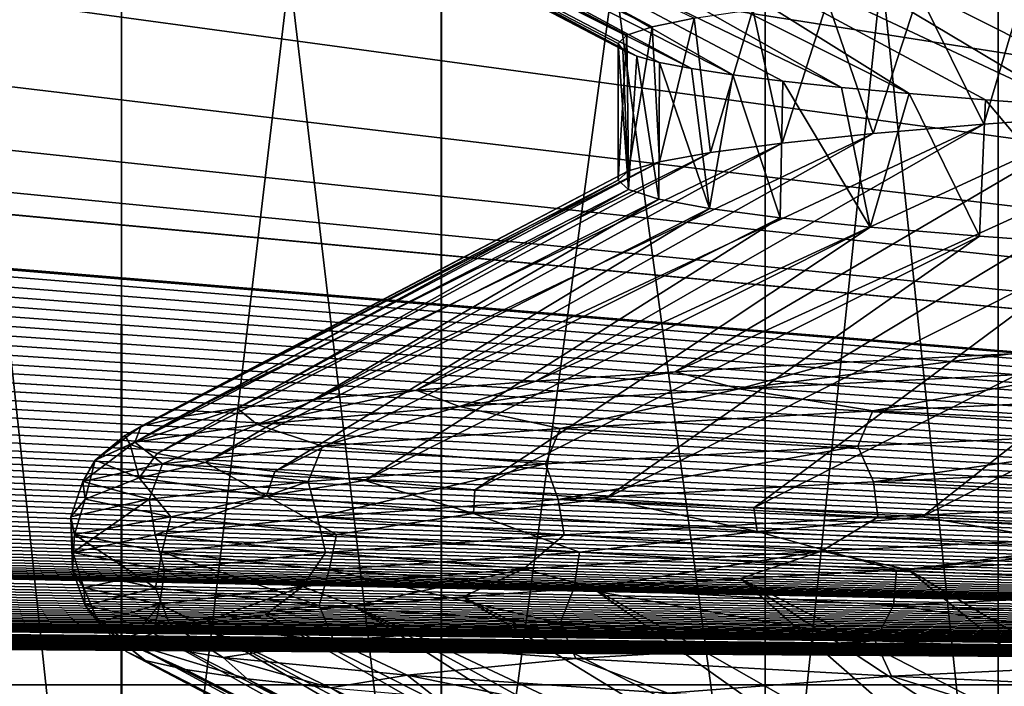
# Model space of a CAD drawing. Header units: metres. Extents: x -205 to 205, y -104 to 104.
# Tile 632 of 656: x -10.56 to -8.49, y -74.96 to -73.56. Entities that reach past the tile are written whole.
import ezdxf

# ---------------------------------------------------------------- set-up
doc = ezdxf.new("R2010")
doc.units = ezdxf.units.M
doc.layers.add('solid_01_2-CONSUMER_EHM_BOX_SW0001', color=7, linetype='CONTINUOUS')

msp = doc.modelspace()

# ---------------------------------------------------------------- linework, layer by layer
at = {"layer": 'solid_01_2-CONSUMER_EHM_BOX_SW0001'}
for points in [[(-200.010849, -74.958488), (-200.010773, 75.041512), (-0.010778, 75.04142)], [(-0.010849, -74.95858), (-200.010849, -74.958488), (-0.010778, 75.04142)], [(-19.718016, -60.719967, 1.5), (-20.083458, -61.097137, 1.5), (-0.010849, -74.95858, 1.5)], [(-19.718016, -60.719967, 1.5), (-0.010849, -74.95858, 1.5), (-3.327567, -72.493484, 1.5)], [(-20.083458, -61.097137, 1.5), (-20.473637, -61.444942, 1.5), (-0.010849, -74.95858, 1.5)], [(-20.473637, -61.444942, 1.5), (-20.889027, -61.763126, 1.5), (-0.010849, -74.95858, 1.5)], [(-20.889027, -61.763126, 1.5), (-21.329157, -62.051952, 1.5), (-0.010849, -74.95858, 1.5)], [(-21.329157, -62.051952, 1.5), (-21.786985, -62.306408, 1.5), (-0.010849, -74.95858, 1.5)], [(-21.786985, -62.306408, 1.5), (-22.262926, -62.525806, 1.5), (-0.010849, -74.95858, 1.5)], [(-22.262926, -62.525806, 1.5), (-22.756565, -62.710842, 1.5), (-0.010849, -74.95858, 1.5)], [(-22.756565, -62.710842, 1.5), (-23.259628, -62.858597, 1.5), (-0.010849, -74.95858, 1.5)], [(-23.259628, -62.858597, 1.5), (-23.772503, -62.968483, 1.5), (-0.010849, -74.95858, 1.5)], [(-23.772503, -62.968483, 1.5), (-24.294804, -63.041092, 1.5), (-0.010849, -74.95858, 1.5)], [(-24.294804, -63.041092, 1.5), (-24.81708, -63.075283, 1.5), (-0.010849, -74.95858, 1.5)], [(-24.81708, -63.075283, 1.5), (-25.141399, -66.458572, 1.5), (-0.010849, -74.95858, 1.5)], [(-25.141399, -66.458572, 1.5), (-25.199087, -67.260849, 1.5), (-0.010849, -74.95858, 1.5)], [(-25.199087, -67.260849, 1.5), (-25.369234, -68.040382, 1.5), (-0.010849, -74.95858, 1.5)], [(-25.369234, -68.040382, 1.5), (-25.650854, -68.794502, 1.5), (-0.010849, -74.95858, 1.5)], [(-25.650854, -68.794502, 1.5), (-26.036005, -69.49942, 1.5), (-0.010849, -74.95858, 1.5)], [(-26.036005, -69.49942, 1.5), (-26.516197, -70.141548, 1.5), (-0.010849, -74.95858, 1.5)], [(-60.299946, -70.060883, 1.5), (-60.348846, -70.178078, 1.5), (-0.010849, -74.95858, 1.5)], [(-35.563133, -72.020325, 1.5), (-60.299946, -70.060883, 1.5), (-0.010849, -74.95858, 1.5)], [(-26.516197, -70.141548, 1.5), (-27.085033, -70.709389, 1.5), (-0.010849, -74.95858, 1.5)], [(-60.348846, -70.178078, 1.5), (-60.400391, -70.293968, 1.5), (-0.010849, -74.95858, 1.5)], [(-11.008642, -70.255676, 13.567389), (-10.34813, -76.436806, 12.423341), (-11.011888, -76.662415, 13.573002)], [(-11.011883, -70.2547, 35.426998), (-11.008646, -76.661446, 35.432613), (-10.348125, -70.480316, 36.57666)], [(-10.345008, -70.481514, 12.417939), (-10.34813, -76.436806, 12.423341), (-11.008642, -70.255676, 13.567389)], [(-60.400391, -70.293968, 1.5), (-60.454578, -70.408936, 1.5), (-0.010849, -74.95858, 1.5)], [(-60.454578, -70.408936, 1.5), (-60.511429, -70.52314, 1.5), (-0.010849, -74.95858, 1.5)], [(-10.348125, -70.480316, 36.57666), (-11.008646, -76.661446, 35.432613), (-10.345011, -76.435608, 36.582062)], [(-10.345008, -70.481514, 12.417939), (-9.673662, -76.150864, 11.255127), (-10.34813, -76.436806, 12.423341)], [(-10.348125, -70.480316, 36.57666), (-10.345011, -76.435608, 36.582062), (-9.673657, -70.766258, 37.744873)], [(-9.67165, -70.76709, 11.251649), (-9.673662, -76.150864, 11.255127), (-10.345008, -70.481514, 12.417939)], [(-60.511429, -70.52314, 1.5), (-60.570965, -70.636459, 1.5), (-0.010849, -74.95858, 1.5)], [(-60.570965, -70.636459, 1.5), (-60.633205, -70.748772, 1.5), (-0.010849, -74.95858, 1.5)], [(-27.085033, -70.709389, 1.5), (-27.727337, -71.188126, 1.5), (-0.010849, -74.95858, 1.5)], [(-60.633205, -70.748772, 1.5), (-60.698174, -70.859947, 1.5), (-0.010849, -74.95858, 1.5)], [(-9.673657, -70.766258, 37.744873), (-10.345011, -76.435608, 36.582062), (-9.671653, -76.150032, 37.748352)], [(-8.990462, -71.113266, 10.071797), (-9.673662, -76.150864, 11.255127), (-9.67165, -70.76709, 11.251649)], [(-9.673657, -70.766258, 37.744873), (-9.671653, -76.150032, 37.748352), (-8.990464, -75.803864, 38.928204)], [(-9.673657, -70.766258, 37.744873), (-8.990464, -75.803864, 38.928204), (-8.990461, -71.113266, 38.928204)], [(-60.698174, -70.859947, 1.5), (-60.765892, -70.969864, 1.5), (-0.010849, -74.95858, 1.5)], [(-60.765892, -70.969864, 1.5), (-60.836376, -71.078392, 1.5), (-0.010849, -74.95858, 1.5)], [(-60.836376, -71.078392, 1.5), (-60.909653, -71.18541, 1.5), (-0.010849, -74.95858, 1.5)], [(-8.990462, -71.113266, 10.071797), (-8.990466, -75.803864, 10.071797), (-9.673662, -76.150864, 11.255127)], [(-8.500081, -71.113266, 9.777569), (-8.500085, -75.803864, 9.777569), (-8.990466, -75.803864, 10.071797)], [(-8.500081, -71.113266, 9.777569), (-8.990466, -75.803864, 10.071797), (-8.990462, -71.113266, 10.071797)], [(-8.990461, -71.113266, 38.928204), (-8.990464, -75.803864, 38.928204), (-8.500084, -75.803864, 39.222431)], [(-8.50008, -71.113266, 39.222431), (-8.990461, -71.113266, 38.928204), (-8.500084, -75.803864, 39.222431)], [(-8.000081, -71.113266, 9.5), (-8.000085, -75.803864, 9.5), (-8.500085, -75.803864, 9.777569)], [(-8.500081, -71.113266, 9.777569), (-8.000081, -71.113266, 9.5), (-8.500085, -75.803864, 9.777569)], [(-8.50008, -71.113266, 39.222431), (-8.500084, -75.803864, 39.222431), (-8.000083, -75.803864, 39.5)], [(-8.50008, -71.113266, 39.222431), (-8.000083, -75.803864, 39.5), (-8.00008, -71.113266, 39.5)], [(-60.909653, -71.18541, 1.5), (-60.985741, -71.290787, 1.5), (-0.010849, -74.95858, 1.5)], [(-27.727337, -71.188126, 1.5), (-28.431534, -71.571602, 1.5), (-0.010849, -74.95858, 1.5)], [(-60.985741, -71.290787, 1.5), (-61.064663, -71.394676, 1.5), (-0.010849, -74.95858, 1.5)], [(-61.064663, -71.394676, 1.5), (-61.14642, -71.49765, 1.5), (-0.010849, -74.95858, 1.5)], [(-61.14642, -71.49765, 1.5), (-61.230984, -71.599533, 1.5), (-0.010849, -74.95858, 1.5)], [(-28.431534, -71.571602, 1.5), (-29.183865, -71.851601, 1.5), (-0.010849, -74.95858, 1.5)], [(-61.230984, -71.599533, 1.5), (-61.318333, -71.700111, 1.5), (-0.010849, -74.95858, 1.5)], [(-61.318333, -71.700111, 1.5), (-61.40844, -71.799156, 1.5), (-0.010849, -74.95858, 1.5)], [(-61.40844, -71.799156, 1.5), (-61.501278, -71.896454, 1.5), (-0.010849, -74.95858, 1.5)], [(-29.183865, -71.851601, 1.5), (-29.96117, -72.020714, 1.5), (-0.010849, -74.95858, 1.5)], [(-61.501278, -71.896454, 1.5), (-61.596825, -71.991776, 1.5), (-0.010849, -74.95858, 1.5)], [(-61.596825, -71.991776, 1.5), (-61.695049, -72.084915, 1.5), (-0.010849, -74.95858, 1.5)], [(-34.760849, -72.078011, 1.5), (-35.563133, -72.020325, 1.5), (-0.010849, -74.95858, 1.5)], [(-29.96117, -72.020714, 1.5), (-30.760847, -72.078011, 1.5), (-0.010849, -74.95858, 1.5)], [(-30.760847, -72.078011, 1.5), (-34.760849, -72.078011, 1.5), (-0.010849, -74.95858, 1.5)], [(-61.695049, -72.084915, 1.5), (-61.781361, -72.162834, 1.5), (-0.010849, -74.95858, 1.5)], [(-61.781361, -72.162834, 1.5), (-61.869602, -72.238838, 1.5), (-0.010849, -74.95858, 1.5)], [(-61.869602, -72.238838, 1.5), (-61.960087, -72.313393, 1.5), (-0.010849, -74.95858, 1.5)], [(-61.960087, -72.313393, 1.5), (-62.053001, -72.386925, 1.5), (-0.010849, -74.95858, 1.5)], [(-127.553001, -72.386894, 1.5), (-127.648186, -72.459198, 1.5), (-0.010849, -74.95858, 1.5)], [(-127.553001, -72.386894, 1.5), (-0.010849, -74.95858, 1.5), (-65.668884, -73.575661, 1.5)], [(-62.053001, -72.386925, 1.5), (-62.148186, -72.459229, 1.5), (-0.010849, -74.95858, 1.5)], [(-127.648186, -72.459198, 1.5), (-127.745461, -72.530098, 1.5), (-0.010849, -74.95858, 1.5)], [(-62.148186, -72.459229, 1.5), (-62.245461, -72.530128, 1.5), (-0.010849, -74.95858, 1.5)], [(-127.745461, -72.530098, 1.5), (-127.844658, -72.599388, 1.5), (-0.010849, -74.95858, 1.5)], [(-62.245461, -72.530128, 1.5), (-62.344654, -72.599419, 1.5), (-0.010849, -74.95858, 1.5)], [(-127.844658, -72.599388, 1.5), (-127.945602, -72.666885, 1.5), (-0.010849, -74.95858, 1.5)], [(-62.344654, -72.599419, 1.5), (-62.445599, -72.666916, 1.5), (-0.010849, -74.95858, 1.5)], [(-127.945602, -72.666885, 1.5), (-128.048126, -72.732391, 1.5), (-0.010849, -74.95858, 1.5)], [(-62.445599, -72.666916, 1.5), (-62.548119, -72.732422, 1.5), (-0.010849, -74.95858, 1.5)], [(-128.048126, -72.732391, 1.5), (-128.152054, -72.795715, 1.5), (-0.010849, -74.95858, 1.5)], [(-62.548119, -72.732422, 1.5), (-62.652046, -72.795746, 1.5), (-0.010849, -74.95858, 1.5)], [(-128.152054, -72.795715, 1.5), (-128.257202, -72.856674, 1.5), (-0.010849, -74.95858, 1.5)], [(-62.652046, -72.795746, 1.5), (-62.75721, -72.856705, 1.5), (-0.010849, -74.95858, 1.5)], [(-128.257202, -72.856674, 1.5), (-128.363434, -72.915062, 1.5), (-0.010849, -74.95858, 1.5)], [(-62.75721, -72.856705, 1.5), (-62.863434, -72.915092, 1.5), (-0.010849, -74.95858, 1.5)], [(-128.363434, -72.915062, 1.5), (-128.470551, -72.970703, 1.5), (-0.010849, -74.95858, 1.5)], [(-62.863434, -72.915092, 1.5), (-62.970551, -72.970734, 1.5), (-0.010849, -74.95858, 1.5)], [(-128.470551, -72.970703, 1.5), (-128.579147, -73.023933, 1.5), (-0.010849, -74.95858, 1.5)], [(-62.970551, -72.970734, 1.5), (-63.079151, -73.023964, 1.5), (-0.010849, -74.95858, 1.5)], [(-194.079147, -73.023895, 1.5), (-194.189789, -73.075142, 1.5), (-0.010849, -74.95858, 1.5)], [(-194.079147, -73.023895, 1.5), (-0.010849, -74.95858, 1.5), (-131.048828, -73.577835, 1.5)], [(-128.579147, -73.023933, 1.5), (-128.689789, -73.075172, 1.5), (-0.010849, -74.95858, 1.5)], [(-63.079151, -73.023964, 1.5), (-63.189781, -73.075203, 1.5), (-0.010849, -74.95858, 1.5)], [(-10.245875, -73.027344, 25.897741), (-9.229038, -73.572891, 25.647331), (-10.315608, -73.046555, 25.214371)], [(-10.245875, -73.027344, 25.897741), (-9.140488, -73.554993, 26.215515), (-9.229038, -73.572891, 25.647331)], [(-10.315608, -73.046555, 25.214371), (-9.282305, -73.590744, 25.074764), (-10.339908, -73.065948, 24.525517)], [(-10.315608, -73.046555, 25.214371), (-9.229038, -73.572891, 25.647331), (-9.282305, -73.590744, 25.074764)], [(-194.189789, -73.075142, 1.5), (-194.302185, -73.12429, 1.5), (-0.010849, -74.95858, 1.5)], [(-128.689789, -73.075172, 1.5), (-128.802185, -73.124321, 1.5), (-0.010849, -74.95858, 1.5)], [(-63.189781, -73.075203, 1.5), (-63.302189, -73.124352, 1.5), (-0.010849, -74.95858, 1.5)], [(-10.339908, -73.065948, 24.525517), (-9.300082, -73.608559, 24.5), (-9.290402, -73.621719, 24.075783)], [(-10.339908, -73.065948, 24.525517), (-9.282305, -73.590744, 25.074764), (-9.300082, -73.608559, 24.5)], [(-10.339908, -73.065948, 24.525517), (-9.290402, -73.621719, 24.075783), (-10.318531, -73.085403, 23.835934)], [(-10.318531, -73.085403, 23.835934), (-9.290402, -73.621719, 24.075783), (-9.261381, -73.63488, 23.652445)], [(-10.318531, -73.085403, 23.835934), (-9.261381, -73.63488, 23.652445), (-10.251694, -73.104759, 23.150412)], [(-10.251694, -73.104759, 23.150412), (-9.261381, -73.63488, 23.652445), (-9.213079, -73.648033, 23.230873)], [(-10.251694, -73.104759, 23.150412), (-9.213079, -73.648033, 23.230873), (-9.145598, -73.661186, 22.811939)], [(-10.251694, -73.104759, 23.150412), (-9.145598, -73.661186, 22.811939), (-10.140002, -73.123894, 22.473442)], [(-194.302185, -73.12429, 1.5), (-194.416107, -73.171265, 1.5), (-0.010849, -74.95858, 1.5)], [(-128.802185, -73.124321, 1.5), (-128.916107, -73.171295, 1.5), (-0.010849, -74.95858, 1.5)], [(-63.302189, -73.124352, 1.5), (-63.416111, -73.171326, 1.5), (-0.010849, -74.95858, 1.5)], [(-10.140002, -73.123894, 22.473442), (-9.145598, -73.661186, 22.811939), (-9.059076, -73.674339, 22.396521)], [(-10.140002, -73.123894, 22.473442), (-9.059076, -73.674339, 22.396521), (-9.983879, -73.142845, 21.807434)], [(-9.983879, -73.142845, 21.807434), (-9.059076, -73.674339, 22.396521), (-8.953695, -73.687485, 21.985479)], [(-9.983879, -73.142845, 21.807434), (-8.953695, -73.687485, 21.985479), (-8.829674, -73.70063, 21.57967)], [(-9.983879, -73.142845, 21.807434), (-8.829674, -73.70063, 21.57967), (-9.783972, -73.161758, 21.153576)], [(-194.416107, -73.171265, 1.5), (-194.531296, -73.215965, 1.5), (-0.010849, -74.95858, 1.5)], [(-128.916107, -73.171295, 1.5), (-129.031296, -73.215996, 1.5), (-0.010849, -74.95858, 1.5)], [(-63.416111, -73.171326, 1.5), (-63.531296, -73.216026, 1.5), (-0.010849, -74.95858, 1.5)], [(-9.783972, -73.161758, 21.153576), (-8.829674, -73.70063, 21.57967), (-8.687269, -73.713776, 21.179941)], [(-9.783972, -73.161758, 21.153576), (-8.687269, -73.713776, 21.179941), (-9.54079, -73.180779, 20.513138)], [(-9.54079, -73.180779, 20.513138), (-8.687269, -73.713776, 21.179941), (-8.526778, -73.726913, 20.787123)], [(-9.54079, -73.180779, 20.513138), (-8.526778, -73.726913, 20.787123), (-8.348536, -73.740059, 20.402033)], [(-9.54079, -73.180779, 20.513138), (-8.348536, -73.740059, 20.402033), (-9.254684, -73.20002, 19.887924)], [(-9.254684, -73.20002, 19.887924), (-8.348536, -73.740059, 20.402033), (-8.152911, -73.753204, 20.025473)], [(-9.254684, -73.20002, 19.887924), (-8.152911, -73.753204, 20.025473), (-8.92701, -73.219398, 19.281649)], [(-194.531296, -73.215965, 1.5), (-194.647491, -73.258293, 1.5), (-0.010849, -74.95858, 1.5)], [(-129.031296, -73.215996, 1.5), (-129.147491, -73.258324, 1.5), (-0.010849, -74.95858, 1.5)], [(-63.531296, -73.216026, 1.5), (-63.647491, -73.258354, 1.5), (-0.010849, -74.95858, 1.5)], [(-8.92701, -73.219398, 19.281649), (-8.152911, -73.753204, 20.025473), (-7.940313, -73.76635, 19.65823)], [(-8.92701, -73.219398, 19.281649), (-7.940313, -73.76635, 19.65823), (-7.711185, -73.779495, 19.301065)], [(-8.92701, -73.219398, 19.281649), (-7.711185, -73.779495, 19.301065), (-8.559779, -73.2388, 18.698503)], [(-8.559779, -73.2388, 18.698503), (-7.711185, -73.779495, 19.301065), (-7.466001, -73.792641, 18.954725)], [(-8.559779, -73.2388, 18.698503), (-7.466001, -73.792641, 18.954725), (-8.155337, -73.258087, 18.142435)], [(-194.647491, -73.258293, 1.5), (-194.764435, -73.298149, 1.5), (-0.010849, -74.95858, 1.5)], [(-129.147491, -73.258324, 1.5), (-129.264435, -73.29818, 1.5), (-0.010849, -74.95858, 1.5)], [(-63.647491, -73.258354, 1.5), (-63.764442, -73.298218, 1.5), (-0.010849, -74.95858, 1.5)], [(-194.764435, -73.298149, 1.5), (-194.881882, -73.335457, 1.5), (-0.010849, -74.95858, 1.5)], [(-129.264435, -73.29818, 1.5), (-129.381882, -73.335487, 1.5), (-0.010849, -74.95858, 1.5)], [(-63.764442, -73.298218, 1.5), (-63.881889, -73.335518, 1.5), (-0.010849, -74.95858, 1.5)], [(-194.881882, -73.335457, 1.5), (-194.999573, -73.370102, 1.5), (-0.010849, -74.95858, 1.5)], [(-129.381882, -73.335487, 1.5), (-129.499573, -73.370132, 1.5), (-0.010849, -74.95858, 1.5)], [(-63.881889, -73.335518, 1.5), (-63.99958, -73.370163, 1.5), (-0.010849, -74.95858, 1.5)], [(-194.999573, -73.370102, 1.5), (-195.117264, -73.401993, 1.5), (-0.010849, -74.95858, 1.5)], [(-129.499573, -73.370132, 1.5), (-129.617264, -73.402031, 1.5), (-0.010849, -74.95858, 1.5)], [(-63.99958, -73.370163, 1.5), (-64.117256, -73.402061, 1.5), (-0.010849, -74.95858, 1.5)], [(-195.117264, -73.401993, 1.5), (-195.234665, -73.431046, 1.5), (-0.010849, -74.95858, 1.5)], [(-129.617264, -73.402031, 1.5), (-129.734665, -73.431076, 1.5), (-0.010849, -74.95858, 1.5)], [(-64.117256, -73.402061, 1.5), (-64.234673, -73.431107, 1.5), (-0.010849, -74.95858, 1.5)], [(-195.234665, -73.431046, 1.5), (-195.352234, -73.457344, 1.5), (-0.010849, -74.95858, 1.5)], [(-129.734665, -73.431076, 1.5), (-129.852234, -73.457382, 1.5), (-0.010849, -74.95858, 1.5)], [(-64.234673, -73.431107, 1.5), (-64.352234, -73.457413, 1.5), (-0.010849, -74.95858, 1.5)], [(-195.352234, -73.457344, 1.5), (-195.470474, -73.481056, 1.5), (-0.010849, -74.95858, 1.5)], [(-129.852234, -73.457382, 1.5), (-129.970474, -73.481087, 1.5), (-0.010849, -74.95858, 1.5)], [(-64.352234, -73.457413, 1.5), (-64.470474, -73.481117, 1.5), (-0.010849, -74.95858, 1.5)], [(-195.470474, -73.481056, 1.5), (-195.589294, -73.502167, 1.5), (-0.010849, -74.95858, 1.5)], [(-129.970474, -73.481087, 1.5), (-130.089294, -73.502197, 1.5), (-0.010849, -74.95858, 1.5)], [(-64.470474, -73.481117, 1.5), (-64.589294, -73.502228, 1.5), (-0.010849, -74.95858, 1.5)], [(-8.667175, -73.500984, 27.872166), (-8.442196, -73.48304, 28.401375), (-8.530169, -73.77816, 28.205082)], [(-8.442196, -73.48304, 28.401375), (-8.257477, -73.758202, 28.778486), (-8.530169, -73.77816, 28.205082)], [(-195.589294, -73.502167, 1.5), (-195.708603, -73.520691, 1.5), (-0.010849, -74.95858, 1.5)], [(-130.089294, -73.502197, 1.5), (-130.208603, -73.520721, 1.5), (-0.010849, -74.95858, 1.5)], [(-64.589294, -73.502228, 1.5), (-64.708595, -73.520752, 1.5), (-0.010849, -74.95858, 1.5)], [(-8.859018, -73.51902, 27.330063), (-8.667175, -73.500984, 27.872166), (-8.763097, -73.798157, 27.614416)], [(-8.667175, -73.500984, 27.872166), (-8.530169, -73.77816, 28.205082), (-8.763097, -73.798157, 27.614416)], [(-195.708603, -73.520691, 1.5), (-195.828278, -73.536613, 1.5), (-0.010849, -74.95858, 1.5)], [(-130.208603, -73.520721, 1.5), (-130.328278, -73.536652, 1.5), (-0.010849, -74.95858, 1.5)], [(-64.708595, -73.520752, 1.5), (-64.828278, -73.536682, 1.5), (-0.010849, -74.95858, 1.5)], [(-9.016991, -73.537048, 26.77714), (-8.859018, -73.51902, 27.330063), (-8.955187, -73.818024, 27.009205)], [(-8.859018, -73.51902, 27.330063), (-8.763097, -73.798157, 27.614416), (-8.955187, -73.818024, 27.009205)], [(-195.948242, -73.549957, 1.5), (-196.068375, -73.560699, 1.5), (-0.010849, -74.95858, 1.5)], [(-195.828278, -73.536613, 1.5), (-195.948242, -73.549957, 1.5), (-0.010849, -74.95858, 1.5)], [(-130.448242, -73.549988, 1.5), (-130.568375, -73.560738, 1.5), (-0.010849, -74.95858, 1.5)], [(-130.328278, -73.536652, 1.5), (-130.448242, -73.549988, 1.5), (-0.010849, -74.95858, 1.5)], [(-64.948235, -73.550018, 1.5), (-65.068382, -73.560768, 1.5), (-0.010849, -74.95858, 1.5)], [(-64.828278, -73.536682, 1.5), (-64.948235, -73.550018, 1.5), (-0.010849, -74.95858, 1.5)], [(-9.140488, -73.554993, 26.215515), (-9.016991, -73.537048, 26.77714), (-9.105542, -73.837708, 26.392252)], [(-9.016991, -73.537048, 26.77714), (-8.955187, -73.818024, 27.009205), (-9.105542, -73.837708, 26.392252)], [(-196.308823, -73.574432, 1.5), (-196.428925, -73.577408, 1.5), (-0.010849, -74.95858, 1.5)], [(-196.188614, -73.568863, 1.5), (-196.308823, -73.574432, 1.5), (-0.010849, -74.95858, 1.5)], [(-196.068375, -73.560699, 1.5), (-196.188614, -73.568863, 1.5), (-0.010849, -74.95858, 1.5)], [(-130.808823, -73.574463, 1.5), (-130.928925, -73.577438, 1.5), (-0.010849, -74.95858, 1.5)], [(-130.688614, -73.568893, 1.5), (-130.808823, -73.574463, 1.5), (-0.010849, -74.95858, 1.5)], [(-130.568375, -73.560738, 1.5), (-130.688614, -73.568893, 1.5), (-0.010849, -74.95858, 1.5)], [(-65.308823, -73.574493, 1.5), (-65.428932, -73.577469, 1.5), (-0.010849, -74.95858, 1.5)], [(-65.188606, -73.568924, 1.5), (-65.308823, -73.574493, 1.5), (-0.010849, -74.95858, 1.5)], [(-65.068382, -73.560768, 1.5), (-65.188606, -73.568924, 1.5), (-0.010849, -74.95858, 1.5)], [(-9.282305, -73.590744, 25.074764), (-9.229038, -73.572891, 25.647331), (-9.278398, -73.876747, 25.134718)], [(-9.229038, -73.572891, 25.647331), (-9.213449, -73.857277, 25.766449), (-9.278398, -73.876747, 25.134718)], [(-9.229038, -73.572891, 25.647331), (-9.140488, -73.554993, 26.215515), (-9.213449, -73.857277, 25.766449)], [(-9.140488, -73.554993, 26.215515), (-9.105542, -73.837708, 26.392252), (-9.213449, -73.857277, 25.766449)], [(-196.548828, -73.577805, 1.5), (-200.010849, -74.958488, 1.5), (-0.010849, -74.95858, 1.5)], [(-196.428925, -73.577408, 1.5), (-196.548828, -73.577805, 1.5), (-0.010849, -74.95858, 1.5)], [(-130.928925, -73.577438, 1.5), (-131.048828, -73.577835, 1.5), (-0.010849, -74.95858, 1.5)], [(-65.54882, -73.577866, 1.5), (-65.668884, -73.575661, 1.5), (-0.010849, -74.95858, 1.5)], [(-65.428932, -73.577469, 1.5), (-65.54882, -73.577866, 1.5), (-0.010849, -74.95858, 1.5)], [(-9.282305, -73.590744, 25.074764), (-9.300083, -73.896111, 24.5), (-9.300082, -73.608559, 24.5)], [(-9.282305, -73.590744, 25.074764), (-9.278398, -73.876747, 25.134718), (-9.300083, -73.896111, 24.5)], [(-9.300083, -73.896111, 24.5), (-9.278653, -73.916069, 23.869024), (-9.300082, -73.608559, 24.5)], [(-9.278653, -73.916069, 23.869024), (-9.290402, -73.621719, 24.075783), (-9.300082, -73.608559, 24.5)], [(-9.278653, -73.916069, 23.869024), (-9.261381, -73.63488, 23.652445), (-9.290402, -73.621719, 24.075783)], [(-9.278653, -73.916069, 23.869024), (-9.214462, -73.935936, 23.24095), (-9.261381, -73.63488, 23.652445)], [(-9.214462, -73.935936, 23.24095), (-9.213079, -73.648033, 23.230873), (-9.261381, -73.63488, 23.652445)], [(-9.214462, -73.935936, 23.24095), (-9.107805, -73.955696, 22.618671), (-9.213079, -73.648033, 23.230873)], [(-9.107805, -73.955696, 22.618671), (-9.145598, -73.661186, 22.811939), (-9.213079, -73.648033, 23.230873)], [(-9.107805, -73.955696, 22.618671), (-9.059076, -73.674339, 22.396521), (-9.145598, -73.661186, 22.811939)], [(-9.107805, -73.955696, 22.618671), (-8.959171, -73.975357, 22.005058), (-9.059076, -73.674339, 22.396521)], [(-8.959171, -73.975357, 22.005058), (-8.953695, -73.687485, 21.985479), (-9.059076, -73.674339, 22.396521)], [(-8.959171, -73.975357, 22.005058), (-8.769244, -73.994843, 21.402935), (-8.953695, -73.687485, 21.985479)], [(-8.769244, -73.994843, 21.402935), (-8.829674, -73.70063, 21.57967), (-8.953695, -73.687485, 21.985479)], [(-8.769244, -73.994843, 21.402935), (-8.687269, -73.713776, 21.179941), (-8.829674, -73.70063, 21.57967)], [(-8.769244, -73.994843, 21.402935), (-8.538897, -74.014191, 20.815077), (-8.687269, -73.713776, 21.179941)], [(-8.538897, -74.014191, 20.815077), (-8.526778, -73.726913, 20.787123), (-8.687269, -73.713776, 21.179941)], [(-7.946273, -73.738434, 29.331984), (-8.845958, -74.280907, 29.855221), (-9.180235, -74.299995, 29.26078)], [(-8.257477, -73.758202, 28.778486), (-7.946273, -73.738434, 29.331984), (-9.180235, -74.299995, 29.26078)], [(-7.946273, -73.738434, 29.331984), (-8.472825, -74.261826, 30.426643), (-8.845958, -74.280907, 29.855221)], [(-8.538897, -74.014191, 20.815077), (-8.269193, -74.033524, 20.244202), (-8.526778, -73.726913, 20.787123)], [(-8.269193, -74.033524, 20.244202), (-8.348536, -73.740059, 20.402033), (-8.526778, -73.726913, 20.787123)], [(-8.257477, -73.758202, 28.778486), (-9.180235, -74.299995, 29.26078), (-9.473971, -74.319077, 28.645292)], [(-8.530169, -73.77816, 28.205082), (-8.257477, -73.758202, 28.778486), (-9.473971, -74.319077, 28.645292)], [(-8.530169, -73.77816, 28.205082), (-9.473971, -74.319077, 28.645292), (-9.726166, -74.338142, 28.01108)], [(-8.763097, -73.798157, 27.614416), (-8.530169, -73.77816, 28.205082), (-9.726166, -74.338142, 28.01108)], [(-8.763097, -73.798157, 27.614416), (-9.726166, -74.338142, 28.01108), (-9.936108, -74.357193, 27.360998)], [(-8.955187, -73.818024, 27.009205), (-8.763097, -73.798157, 27.614416), (-9.936108, -74.357193, 27.360998)], [(-8.955187, -73.818024, 27.009205), (-9.936108, -74.357193, 27.360998), (-10.103049, -74.376228, 26.698269)], [(-9.105542, -73.837708, 26.392252), (-8.955187, -73.818024, 27.009205), (-10.103049, -74.376228, 26.698269)], [(-9.105542, -73.837708, 26.392252), (-10.103049, -74.376228, 26.698269), (-10.226325, -74.395279, 26.026146)], [(-9.213449, -73.857277, 25.766449), (-9.105542, -73.837708, 26.392252), (-10.226325, -74.395279, 26.026146)], [(-9.213449, -73.857277, 25.766449), (-10.226325, -74.395279, 26.026146), (-10.305347, -74.414345, 25.347872)], [(-9.278398, -73.876747, 25.134718), (-9.213449, -73.857277, 25.766449), (-10.305347, -74.414345, 25.347872)], [(-9.278398, -73.876747, 25.134718), (-10.339585, -74.433434, 24.666405), (-9.300083, -73.896111, 24.5)], [(-9.278398, -73.876747, 25.134718), (-10.305347, -74.414345, 25.347872), (-10.339585, -74.433434, 24.666405)], [(-10.339585, -74.433434, 24.666405), (-10.328442, -74.452538, 23.984463), (-9.300083, -73.896111, 24.5)], [(-10.328442, -74.452538, 23.984463), (-9.278653, -73.916069, 23.869024), (-9.300083, -73.896111, 24.5)], [(-10.328442, -74.452538, 23.984463), (-10.271614, -74.471634, 23.304756), (-9.278653, -73.916069, 23.869024)], [(-10.271614, -74.471634, 23.304756), (-9.214462, -73.935936, 23.24095), (-9.278653, -73.916069, 23.869024)], [(-10.271614, -74.471634, 23.304756), (-10.169719, -74.490692, 22.629999), (-9.214462, -73.935936, 23.24095)], [(-10.169719, -74.490692, 22.629999), (-9.107805, -73.955696, 22.618671), (-9.214462, -73.935936, 23.24095)], [(-10.169719, -74.490692, 22.629999), (-10.023597, -74.50972, 21.963198), (-9.107805, -73.955696, 22.618671)], [(-10.023597, -74.50972, 21.963198), (-8.959171, -73.975357, 22.005058), (-9.107805, -73.955696, 22.618671)], [(-10.023597, -74.50972, 21.963198), (-9.834146, -74.528725, 21.307247), (-8.959171, -73.975357, 22.005058)], [(-9.834146, -74.528725, 21.307247), (-8.769244, -73.994843, 21.402935), (-8.959171, -73.975357, 22.005058)], [(-9.834146, -74.528725, 21.307247), (-9.602251, -74.547752, 20.66498), (-8.769244, -73.994843, 21.402935)], [(-9.602251, -74.547752, 20.66498), (-8.538897, -74.014191, 20.815077), (-8.769244, -73.994843, 21.402935)], [(-9.602251, -74.547752, 20.66498), (-9.328768, -74.566826, 20.039194), (-8.538897, -74.014191, 20.815077)], [(-9.328768, -74.566826, 20.039194), (-8.269193, -74.033524, 20.244202), (-8.538897, -74.014191, 20.815077)], [(-9.328768, -74.566826, 20.039194), (-9.014451, -74.585945, 19.432653), (-8.269193, -74.033524, 20.244202)], [(-9.014451, -74.585945, 19.432653), (-7.961375, -74.053001, 19.69294), (-8.269193, -74.033524, 20.244202)], [(-9.014451, -74.585945, 19.432653), (-8.660229, -74.605087, 18.848473), (-7.961375, -74.053001, 19.69294)], [(-8.660229, -74.605087, 18.848473), (-7.616866, -74.072716, 19.163839), (-7.961375, -74.053001, 19.69294)], [(-8.660229, -74.605087, 18.848473), (-8.26779, -74.624207, 18.289406), (-7.616866, -74.072716, 19.163839)], [(-9.045241, -74.335419, 29.637466), (-8.845958, -74.280907, 29.855221), (-8.472825, -74.261826, 30.426643)], [(-8.301596, -74.297867, 30.76631), (-9.045241, -74.335419, 29.637466), (-8.472825, -74.261826, 30.426643)], [(-9.634813, -74.372971, 28.421423), (-9.473971, -74.319077, 28.645292), (-9.180235, -74.299995, 29.26078)], [(-9.045241, -74.335419, 29.637466), (-9.634813, -74.372971, 28.421423), (-9.180235, -74.299995, 29.26078)], [(-9.045241, -74.335419, 29.637466), (-9.180235, -74.299995, 29.26078), (-8.845958, -74.280907, 29.855221)], [(-8.763719, -74.38195, 30.186228), (-9.045241, -74.335419, 29.637466), (-8.301596, -74.297867, 30.76631)], [(-7.959308, -74.344734, 31.265114), (-8.763719, -74.38195, 30.186228), (-8.301596, -74.297867, 30.76631)], [(-9.634813, -74.372971, 28.421423), (-9.726166, -74.338142, 28.01108), (-9.473971, -74.319077, 28.645292)], [(-10.060818, -74.410522, 27.138472), (-9.936108, -74.357193, 27.360998), (-9.726166, -74.338142, 28.01108)], [(-9.634813, -74.372971, 28.421423), (-10.060818, -74.410522, 27.138472), (-9.726166, -74.338142, 28.01108)], [(-9.422579, -74.419167, 29.013313), (-9.634813, -74.372971, 28.421423), (-9.045241, -74.335419, 29.637466)], [(-8.763719, -74.38195, 30.186228), (-9.422579, -74.419167, 29.013313), (-9.045241, -74.335419, 29.637466)], [(-10.060818, -74.410522, 27.138472), (-10.103049, -74.376228, 26.698269), (-9.936108, -74.357193, 27.360998)], [(-7.990997, -74.41893, 31.2652), (-8.763719, -74.38195, 30.186228), (-7.959308, -74.344734, 31.265114)], [(-10.318313, -74.448074, 25.811153), (-10.226325, -74.395279, 26.026146), (-10.103049, -74.376228, 26.698269)], [(-10.060818, -74.410522, 27.138472), (-10.318313, -74.448074, 25.811153), (-10.103049, -74.376228, 26.698269)], [(-9.92336, -74.456383, 27.764608), (-10.060818, -74.410522, 27.138472), (-9.634813, -74.372971, 28.421423)], [(-9.422579, -74.419167, 29.013313), (-9.92336, -74.456383, 27.764608), (-9.634813, -74.372971, 28.421423)], [(-8.795394, -74.456154, 30.181911), (-9.422579, -74.419167, 29.013313), (-8.763719, -74.38195, 30.186228)], [(-7.990997, -74.41893, 31.2652), (-8.795394, -74.456154, 30.181911), (-8.763719, -74.38195, 30.186228)], [(-10.318313, -74.448074, 25.811153), (-10.305347, -74.414345, 25.347872), (-10.226325, -74.395279, 26.026146)], [(-10.402505, -74.485626, 24.462086), (-10.339585, -74.433434, 24.666405), (-10.305347, -74.414345, 25.347872)], [(-10.318313, -74.448074, 25.811153), (-10.402505, -74.485626, 24.462086), (-10.305347, -74.414345, 25.347872)], [(-10.260131, -74.493599, 26.461611), (-10.318313, -74.448074, 25.811153), (-10.060818, -74.410522, 27.138472)], [(-9.92336, -74.456383, 27.764608), (-10.260131, -74.493599, 26.461611), (-10.060818, -74.410522, 27.138472)], [(-9.453588, -74.493385, 29.004587), (-9.92336, -74.456383, 27.764608), (-9.422579, -74.419167, 29.013313)], [(-8.795394, -74.456154, 30.181911), (-9.453588, -74.493385, 29.004587), (-9.422579, -74.419167, 29.013313)], [(-8.762637, -74.531448, 30.231712), (-8.795394, -74.456154, 30.181911), (-7.990997, -74.41893, 31.2652)], [(-7.952905, -74.494255, 31.309536), (-8.762637, -74.531448, 30.231712), (-7.990997, -74.41893, 31.2652)], [(-10.402505, -74.485626, 24.462086), (-10.328442, -74.452538, 23.984463), (-10.339585, -74.433434, 24.666405)], [(-10.428205, -74.530823, 25.126432), (-10.402505, -74.485626, 24.462086), (-10.318313, -74.448074, 25.811153)], [(-10.260131, -74.493599, 26.461611), (-10.428205, -74.530823, 25.126432), (-10.318313, -74.448074, 25.811153)], [(-10.402505, -74.485626, 24.462086), (-10.309288, -74.523178, 23.113853), (-10.328442, -74.452538, 23.984463)], [(-10.309288, -74.523178, 23.113853), (-10.271614, -74.471634, 23.304756), (-10.328442, -74.452538, 23.984463)], [(-9.953103, -74.530609, 27.751568), (-10.260131, -74.493599, 26.461611), (-9.92336, -74.456383, 27.764608)], [(-9.453588, -74.493385, 29.004587), (-9.953103, -74.530609, 27.751568), (-9.92336, -74.456383, 27.764608)], [(-9.427072, -74.568642, 29.059258), (-9.453588, -74.493385, 29.004587), (-8.795394, -74.456154, 30.181911)], [(-8.762637, -74.531448, 30.231712), (-9.427072, -74.568642, 29.059258), (-8.795394, -74.456154, 30.181911)], [(-10.428205, -74.530823, 25.126432), (-10.422915, -74.568039, 23.781187), (-10.402505, -74.485626, 24.462086)], [(-10.422915, -74.568039, 23.781187), (-10.309288, -74.523178, 23.113853), (-10.402505, -74.485626, 24.462086)], [(-10.309288, -74.523178, 23.113853), (-10.169719, -74.490692, 22.629999), (-10.271614, -74.471634, 23.304756)], [(-10.288051, -74.567841, 26.444454), (-10.428205, -74.530823, 25.126432), (-10.260131, -74.493599, 26.461611)], [(-10.309288, -74.523178, 23.113853), (-10.041365, -74.56073, 21.788765), (-10.169719, -74.490692, 22.629999)], [(-9.953103, -74.530609, 27.751568), (-10.288051, -74.567841, 26.444454), (-10.260131, -74.493599, 26.461611)], [(-10.041365, -74.56073, 21.788765), (-10.023597, -74.50972, 21.963198), (-10.169719, -74.490692, 22.629999)], [(-9.933503, -74.605843, 27.810335), (-9.953103, -74.530609, 27.751568), (-9.453588, -74.493385, 29.004587)], [(-9.427072, -74.568642, 29.059258), (-9.933503, -74.605843, 27.810335), (-9.453588, -74.493385, 29.004587)], [(-7.947733, -74.568321, 31.277601), (-8.762637, -74.531448, 30.231712), (-7.952905, -74.494255, 31.309536)], [(-10.422915, -74.568039, 23.781187), (-10.242864, -74.605255, 22.447849), (-10.309288, -74.523178, 23.113853)], [(-10.242864, -74.605255, 22.447849), (-10.041365, -74.56073, 21.788765), (-10.309288, -74.523178, 23.113853)], [(-10.041365, -74.56073, 21.788765), (-9.834146, -74.528725, 21.307247), (-10.023597, -74.50972, 21.963198)], [(-10.041365, -74.56073, 21.788765), (-9.60532, -74.598282, 20.50897), (-9.834146, -74.528725, 21.307247)], [(-9.60532, -74.598282, 20.50897), (-9.602251, -74.547752, 20.66498), (-9.834146, -74.528725, 21.307247)], [(-10.453732, -74.605072, 25.105429), (-10.422915, -74.568039, 23.781187), (-10.428205, -74.530823, 25.126432)], [(-10.288051, -74.567841, 26.444454), (-10.453732, -74.605072, 25.105429), (-10.428205, -74.530823, 25.126432)], [(-10.275873, -74.643036, 26.506399), (-10.288051, -74.567841, 26.444454), (-9.953103, -74.530609, 27.751568)], [(-9.933503, -74.605843, 27.810335), (-10.275873, -74.643036, 26.506399), (-9.953103, -74.530609, 27.751568)], [(-9.60532, -74.598282, 20.50897), (-9.328768, -74.566826, 20.039194), (-9.602251, -74.547752, 20.66498)], [(-8.753647, -74.60553, 30.200371), (-9.427072, -74.568642, 29.059258), (-8.762637, -74.531448, 30.231712)], [(-7.947733, -74.568321, 31.277601), (-8.753647, -74.60553, 30.200371), (-8.762637, -74.531448, 30.231712)], [(-10.449492, -74.680237, 25.169571), (-10.453732, -74.605072, 25.105429), (-10.288051, -74.567841, 26.444454)], [(-10.453732, -74.605072, 25.105429), (-10.445469, -74.642296, 23.756676), (-10.422915, -74.568039, 23.781187)], [(-10.275873, -74.643036, 26.506399), (-10.449492, -74.680237, 25.169571), (-10.288051, -74.567841, 26.444454)], [(-10.445469, -74.642296, 23.756676), (-10.242864, -74.605255, 22.447849), (-10.422915, -74.568039, 23.781187)], [(-10.242864, -74.605255, 22.447849), (-9.893636, -74.642471, 21.148109), (-10.041365, -74.56073, 21.788765)], [(-9.893636, -74.642471, 21.148109), (-9.60532, -74.598282, 20.50897), (-10.041365, -74.56073, 21.788765)], [(-9.414283, -74.642738, 29.028946), (-9.933503, -74.605843, 27.810335), (-9.427072, -74.568642, 29.059258)], [(-9.60532, -74.598282, 20.50897), (-9.007788, -74.635834, 19.296612), (-9.328768, -74.566826, 20.039194)], [(-8.753647, -74.60553, 30.200371), (-9.414283, -74.642738, 29.028946), (-9.427072, -74.568642, 29.059258)], [(-9.007788, -74.635834, 19.296612), (-9.014451, -74.585945, 19.432653), (-9.328768, -74.566826, 20.039194)], [(-8.09661, -74.639595, 31.026997), (-8.753647, -74.60553, 30.200371), (-7.947733, -74.568321, 31.277601)], [(-9.007788, -74.635834, 19.296612), (-8.660229, -74.605087, 18.848473), (-9.014451, -74.585945, 19.432653)], [(-10.449684, -74.71743, 23.821976), (-10.445469, -74.642296, 23.756676), (-10.453732, -74.605072, 25.105429)], [(-10.449492, -74.680237, 25.169571), (-10.449684, -74.71743, 23.821976), (-10.453732, -74.605072, 25.105429)], [(-10.445469, -74.642296, 23.756676), (-10.261986, -74.679527, 22.420235), (-10.242864, -74.605255, 22.447849)], [(-9.917046, -74.679947, 27.781511), (-10.275873, -74.643036, 26.506399), (-9.933503, -74.605843, 27.810335)], [(-10.261986, -74.679527, 22.420235), (-9.893636, -74.642471, 21.148109), (-10.242864, -74.605255, 22.447849)], [(-9.414283, -74.642738, 29.028946), (-9.917046, -74.679947, 27.781511), (-9.933503, -74.605843, 27.810335)], [(-9.893636, -74.642471, 21.148109), (-9.381718, -74.679688, 19.903624), (-9.60532, -74.598282, 20.50897)], [(-9.381718, -74.679688, 19.903624), (-9.007788, -74.635834, 19.296612), (-9.60532, -74.598282, 20.50897)], [(-8.872252, -74.676964, 29.928017), (-9.414283, -74.642738, 29.028946), (-8.753647, -74.60553, 30.200371)], [(-9.007788, -74.635834, 19.296612), (-8.256472, -74.673386, 18.173193), (-8.660229, -74.605087, 18.848473)], [(-8.09661, -74.639595, 31.026997), (-8.872252, -74.676964, 29.928017), (-8.753647, -74.60553, 30.200371)], [(-8.256472, -74.673386, 18.173193), (-8.26779, -74.624207, 18.289406), (-8.660229, -74.605087, 18.848473)], [(-10.449684, -74.71743, 23.821976), (-10.274817, -74.754623, 22.485617), (-10.445469, -74.642296, 23.756676)], [(-10.255956, -74.717155, 26.479517), (-10.449492, -74.680237, 25.169571), (-10.275873, -74.643036, 26.506399)], [(-10.274817, -74.754623, 22.485617), (-10.261986, -74.679527, 22.420235), (-10.445469, -74.642296, 23.756676)], [(-9.917046, -74.679947, 27.781511), (-10.255956, -74.717155, 26.479517), (-10.275873, -74.643036, 26.506399)], [(-10.261986, -74.679527, 22.420235), (-9.908944, -74.716759, 21.117868), (-9.893636, -74.642471, 21.148109)], [(-9.498825, -74.714333, 28.73823), (-9.917046, -74.679947, 27.781511), (-9.414283, -74.642738, 29.028946)], [(-9.908944, -74.716759, 21.117868), (-9.381718, -74.679688, 19.903624), (-9.893636, -74.642471, 21.148109)], [(-8.872252, -74.676964, 29.928017), (-9.498825, -74.714333, 28.73823), (-9.414283, -74.642738, 29.028946)], [(-9.381718, -74.679688, 19.903624), (-8.713656, -74.716911, 18.736004), (-9.007788, -74.635834, 19.296612)], [(-8.713656, -74.716911, 18.736004), (-8.256472, -74.673386, 18.173193), (-9.007788, -74.635834, 19.296612)], [(-8.690468, -74.715767, 30.102736), (-8.872252, -74.676964, 29.928017), (-8.09661, -74.639595, 31.026997)], [(-8.299868, -74.69651, 30.667683), (-8.690468, -74.715767, 30.102736), (-8.09661, -74.639595, 31.026997)], [(-8.713656, -74.716911, 18.736004), (-7.899574, -74.754128, 17.664721), (-8.256472, -74.673386, 18.173193)], [(-10.42633, -74.754364, 25.145061), (-10.449684, -74.71743, 23.821976), (-10.449492, -74.680237, 25.169571)], [(-10.255956, -74.717155, 26.479517), (-10.42633, -74.754364, 25.145061), (-10.449492, -74.680237, 25.169571)], [(-10.274817, -74.754623, 22.485617), (-9.930369, -74.791824, 21.182201), (-10.261986, -74.679527, 22.420235)], [(-9.930369, -74.791824, 21.182201), (-9.908944, -74.716759, 21.117868), (-10.261986, -74.679527, 22.420235)], [(-9.965082, -74.751701, 27.476698), (-10.255956, -74.717155, 26.479517), (-9.917046, -74.679947, 27.781511)], [(-9.498825, -74.714333, 28.73823), (-9.965082, -74.751701, 27.476698), (-9.917046, -74.679947, 27.781511)], [(-9.908944, -74.716759, 21.117868), (-9.39285, -74.753983, 19.871296), (-9.381718, -74.679688, 19.903624)], [(-9.355617, -74.754028, 28.902729), (-9.498825, -74.714333, 28.73823), (-8.872252, -74.676964, 29.928017)], [(-9.39285, -74.753983, 19.871296), (-8.713656, -74.716911, 18.736004), (-9.381718, -74.679688, 19.903624)], [(-9.042843, -74.73494, 29.513474), (-9.355617, -74.754028, 28.902729), (-8.872252, -74.676964, 29.928017)], [(-8.690468, -74.715767, 30.102736), (-9.042843, -74.73494, 29.513474), (-8.872252, -74.676964, 29.928017)], [(-9.857169, -74.792175, 27.626186), (-9.965082, -74.751701, 27.476698), (-9.498825, -74.714333, 28.73823)], [(-9.627511, -74.773087, 28.272869), (-9.857169, -74.792175, 27.626186), (-9.498825, -74.714333, 28.73823)], [(-9.355617, -74.754028, 28.902729), (-9.627511, -74.773087, 28.272869), (-9.498825, -74.714333, 28.73823)], [(-8.690468, -74.715767, 30.102736), (-8.00609, -75.268517, 29.232214), (-9.042843, -74.73494, 29.513474)], [(-8.299868, -74.69651, 30.667683), (-7.781947, -75.255417, 29.592407), (-8.690468, -74.715767, 30.102736)], [(-8.690468, -74.715767, 30.102736), (-7.781947, -75.255417, 29.592407), (-8.00609, -75.268517, 29.232214)], [(-10.423501, -74.791573, 23.800236), (-10.274817, -74.754623, 22.485617), (-10.449684, -74.71743, 23.821976)], [(-10.42633, -74.754364, 25.145061), (-10.423501, -74.791573, 23.800236), (-10.449684, -74.71743, 23.821976)], [(-10.265728, -74.789063, 26.165421), (-10.42633, -74.754364, 25.145061), (-10.255956, -74.717155, 26.479517)], [(-9.965082, -74.751701, 27.476698), (-10.265728, -74.789063, 26.165421), (-10.255956, -74.717155, 26.479517)], [(-9.930369, -74.791824, 21.182201), (-9.42283, -74.829018, 19.933392), (-9.908944, -74.716759, 21.117868)], [(-9.42283, -74.829018, 19.933392), (-9.39285, -74.753983, 19.871296), (-9.908944, -74.716759, 21.117868)], [(-9.39285, -74.753983, 19.871296), (-8.720283, -74.791214, 18.7022), (-8.713656, -74.716911, 18.736004)], [(-9.042843, -74.73494, 29.513474), (-8.403963, -75.294708, 28.483067), (-9.355617, -74.754028, 28.902729)], [(-9.042843, -74.73494, 29.513474), (-8.00609, -75.268517, 29.232214), (-8.213573, -75.281609, 28.862177)], [(-9.042843, -74.73494, 29.513474), (-8.213573, -75.281609, 28.862177), (-8.403963, -75.294708, 28.483067)], [(-8.720283, -74.791214, 18.7022), (-7.899574, -74.754128, 17.664721), (-8.713656, -74.716911, 18.736004)], [(-10.39604, -74.826431, 24.826679), (-10.423501, -74.791573, 23.800236), (-10.42633, -74.754364, 25.145061)], [(-10.265728, -74.789063, 26.165421), (-10.39604, -74.826431, 24.826679), (-10.42633, -74.754364, 25.145061)], [(-10.423501, -74.791573, 23.800236), (-10.245968, -74.828781, 22.467005), (-10.274817, -74.754623, 22.485617)], [(-10.245968, -74.828781, 22.467005), (-9.930369, -74.791824, 21.182201), (-10.274817, -74.754623, 22.485617)], [(-10.184255, -74.830627, 26.292099), (-10.265728, -74.789063, 26.165421), (-9.965082, -74.751701, 27.476698)], [(-10.043135, -74.811363, 26.964981), (-10.184255, -74.830627, 26.292099), (-9.965082, -74.751701, 27.476698)], [(-9.857169, -74.792175, 27.626186), (-10.043135, -74.811363, 26.964981), (-9.965082, -74.751701, 27.476698)], [(-9.355617, -74.754028, 28.902729), (-8.576863, -75.307831, 28.095671), (-9.627511, -74.773087, 28.272869)], [(-9.42283, -74.829018, 19.933392), (-8.758732, -74.866219, 18.760832), (-9.39285, -74.753983, 19.871296)], [(-8.758732, -74.866219, 18.760832), (-8.720283, -74.791214, 18.7022), (-9.39285, -74.753983, 19.871296)], [(-9.355617, -74.754028, 28.902729), (-8.403963, -75.294708, 28.483067), (-8.576863, -75.307831, 28.095671)], [(-8.720283, -74.791214, 18.7022), (-7.901524, -74.828445, 17.630033), (-7.899574, -74.754128, 17.664721)], [(-9.627511, -74.773087, 28.272869), (-8.731915, -75.320984, 27.7008), (-9.857169, -74.792175, 27.626186)], [(-9.627511, -74.773087, 28.272869), (-8.576863, -75.307831, 28.095671), (-8.731915, -75.320984, 27.7008)], [(-10.351458, -74.8638, 23.482748), (-10.245968, -74.828781, 22.467005), (-10.423501, -74.791573, 23.800236)], [(-10.39604, -74.826431, 24.826679), (-10.351458, -74.8638, 23.482748), (-10.423501, -74.791573, 23.800236)], [(-10.330964, -74.869171, 24.925482), (-10.39604, -74.826431, 24.826679), (-10.265728, -74.789063, 26.165421)], [(-10.280219, -74.849915, 25.611071), (-10.330964, -74.869171, 24.925482), (-10.265728, -74.789063, 26.165421)], [(-10.184255, -74.830627, 26.292099), (-10.280219, -74.849915, 25.611071), (-10.265728, -74.789063, 26.165421)], [(-10.245968, -74.828781, 22.467005), (-9.899263, -74.86599, 21.16704), (-9.930369, -74.791824, 21.182201)], [(-9.857169, -74.792175, 27.626186), (-8.987225, -75.347321, 26.891922), (-10.043135, -74.811363, 26.964981)], [(-9.899263, -74.86599, 21.16704), (-9.42283, -74.829018, 19.933392), (-9.930369, -74.791824, 21.182201)], [(-9.857169, -74.792175, 27.626186), (-8.731915, -75.320984, 27.7008), (-8.868797, -75.334145, 27.299271)], [(-9.857169, -74.792175, 27.626186), (-8.868797, -75.334145, 27.299271), (-8.987225, -75.347321, 26.891922)], [(-8.758732, -74.866219, 18.760832), (-7.947974, -74.903412, 17.684137), (-8.720283, -74.791214, 18.7022)], [(-7.947974, -74.903412, 17.684137), (-7.901524, -74.828445, 17.630033), (-8.720283, -74.791214, 18.7022)], [(-10.043135, -74.811363, 26.964981), (-9.086952, -75.360497, 26.479601), (-10.184255, -74.830627, 26.292099)], [(-10.043135, -74.811363, 26.964981), (-8.987225, -75.347321, 26.891922), (-9.086952, -75.360497, 26.479601)], [(-10.29693, -74.907501, 23.553938), (-10.351458, -74.8638, 23.482748), (-10.39604, -74.826431, 24.826679)], [(-10.336532, -74.888351, 24.238829), (-10.29693, -74.907501, 23.553938), (-10.39604, -74.826431, 24.826679)], [(-10.330964, -74.869171, 24.925482), (-10.336532, -74.888351, 24.238829), (-10.39604, -74.826431, 24.826679)], [(-10.351458, -74.8638, 23.482748), (-10.132376, -74.901169, 22.155703), (-10.245968, -74.828781, 22.467005)], [(-10.184255, -74.830627, 26.292099), (-9.229518, -75.386894, 25.64348), (-10.280219, -74.849915, 25.611071)], [(-10.132376, -74.901169, 22.155703), (-9.899263, -74.86599, 21.16704), (-10.245968, -74.828781, 22.467005)], [(-10.184255, -74.830627, 26.292099), (-9.086952, -75.360497, 26.479601), (-9.167772, -75.373695, 26.063166)], [(-10.184255, -74.830627, 26.292099), (-9.167772, -75.373695, 26.063166), (-9.229518, -75.386894, 25.64348)], [(-9.899263, -74.86599, 21.16704), (-9.389867, -74.903191, 19.92198), (-9.42283, -74.829018, 19.933392)], [(-9.389867, -74.903191, 19.92198), (-8.758732, -74.866219, 18.760832), (-9.42283, -74.829018, 19.933392)], [(-9.31806, -75.386894, 25.095224), (-10.330964, -74.869171, 24.925482), (-10.280219, -74.849915, 25.611071)], [(-9.31806, -75.386894, 25.095224), (-10.280219, -74.849915, 25.611071), (-9.229518, -75.386894, 25.64348)], [(-10.081736, -74.945786, 22.199411), (-10.132376, -74.901169, 22.155703), (-10.351458, -74.8638, 23.482748)], [(-10.21207, -74.926628, 22.873297), (-10.081736, -74.945786, 22.199411), (-10.351458, -74.8638, 23.482748)], [(-10.29693, -74.907501, 23.553938), (-10.21207, -74.926628, 22.873297), (-10.351458, -74.8638, 23.482748)], [(-9.370737, -75.386894, 24.539352), (-10.336532, -74.888351, 24.238829), (-10.330964, -74.869171, 24.925482)], [(-9.31806, -75.386894, 25.095224), (-9.370737, -75.386894, 24.539352), (-10.330964, -74.869171, 24.925482)], [(-10.132376, -74.901169, 22.155703), (-9.745001, -74.938538, 20.867373), (-9.899263, -74.86599, 21.16704)], [(-9.745001, -74.938538, 20.867373), (-9.389867, -74.903191, 19.92198), (-9.899263, -74.86599, 21.16704)], [(-9.389867, -74.903191, 19.92198), (-8.724312, -74.940407, 18.753424), (-8.758732, -74.866219, 18.760832)], [(-8.724312, -74.940407, 18.753424), (-7.947974, -74.903412, 17.684137), (-8.758732, -74.866219, 18.760832)], [(-9.387548, -75.386894, 23.975864), (-10.29693, -74.907501, 23.553938), (-10.336532, -74.888351, 24.238829)], [(-9.370737, -75.386894, 24.539352), (-9.387548, -75.386894, 23.975864), (-10.336532, -74.888351, 24.238829)], [(-9.906222, -74.964958, 21.534786), (-9.745001, -74.938538, 20.867373), (-10.132376, -74.901169, 22.155703)], [(-10.081736, -74.945786, 22.199411), (-9.906222, -74.964958, 21.534786), (-10.132376, -74.901169, 22.155703)], [(-9.368649, -75.386894, 23.40452), (-10.21207, -74.926628, 22.873297), (-10.29693, -74.907501, 23.553938)], [(-9.387548, -75.386894, 23.975864), (-9.368649, -75.386894, 23.40452), (-10.29693, -74.907501, 23.553938)], [(-9.745001, -74.938538, 20.867373), (-9.195868, -74.975906, 19.63958), (-9.389867, -74.903191, 19.92198)], [(-9.195868, -74.975906, 19.63958), (-8.724312, -74.940407, 18.753424), (-9.389867, -74.903191, 19.92198)], [(-8.724312, -74.940407, 18.753424), (-7.912609, -74.977615, 17.680889), (-7.947974, -74.903412, 17.684137)], [(-9.316318, -75.386894, 22.821785), (-10.081736, -74.945786, 22.199411), (-10.21207, -74.926628, 22.873297)], [(-9.368649, -75.386894, 23.40452), (-9.316318, -75.386894, 22.821785), (-10.21207, -74.926628, 22.873297)], [(-9.906222, -74.964958, 21.534786), (-9.686688, -74.984154, 20.882629), (-9.745001, -74.938538, 20.867373)], [(-9.424548, -75.003349, 20.246471), (-9.195868, -74.975906, 19.63958), (-9.745001, -74.938538, 20.867373)], [(-9.686688, -74.984154, 20.882629), (-9.424548, -75.003349, 20.246471), (-9.745001, -74.938538, 20.867373)], [(-9.195868, -74.975906, 19.63958), (-8.49182, -75.013275, 18.493954), (-8.724312, -74.940407, 18.753424)], [(-8.49182, -75.013275, 18.493954), (-7.912609, -74.977615, 17.680889), (-8.724312, -74.940407, 18.753424)], [(-200.010849, -74.958488, 1.5), (-200.010849, -74.958488), (-0.010849, -74.95858)], [(-0.010849, -74.95858, 1.5), (-200.010849, -74.958488, 1.5), (-0.010849, -74.95858)], [(-9.228121, -75.386894, 22.231436), (-9.906222, -74.964958, 21.534786), (-10.081736, -74.945786, 22.199411)], [(-9.316318, -75.386894, 22.821785), (-9.228121, -75.386894, 22.231436), (-10.081736, -74.945786, 22.199411)]]:
    msp.add_3dface(points, dxfattribs=at)

doc.saveas('drawing.dxf')
